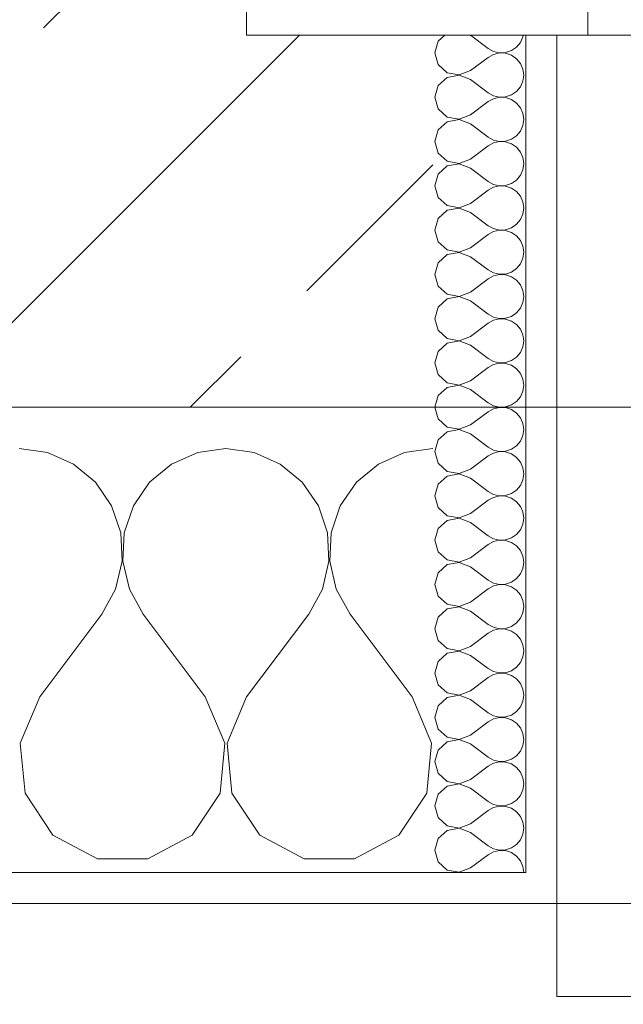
# Model space of a CAD drawing. Header units: metres. Extents: x -4 to 100, y -11 to 17.
# Tile 295 of 656: x 33.467 to 33.661, y -0.188 to 0.13. Entities that reach past the tile are written whole.
import ezdxf

# ---------------------------------------------------------------- set-up
doc = ezdxf.new("R2010")
doc.units = ezdxf.units.M
doc.header["$MEASUREMENT"] = 0
doc.linetypes.add('Strichlinie eng', pattern=[0.115, 0.075, -0.04])
doc.linetypes.add('Wipeout_Contour', pattern=[1, 0, -1])
for name, color, linetype in [('152 - Bemaßung_ Beschriftung.Ausbau', 7, 'Continuous'), ('603 - Struktur.Bodenplatte_ Decke Roh', 7, 'Continuous'), ('604 - Struktur.Wand Aussen', 7, 'Continuous')]:
    doc.layers.add(name, color=color, linetype=linetype)
doc.styles.add('ERSTELLTER_STIL_2', font='txt')
doc.dimstyles.new('ERSTELLTER_STIL__3', dxfattribs={"dimtxt": 0.1, "dimasz": 0.0532, "dimexe": 0.18, "dimexo": 0.0625, "dimgap": 0, "dimtad": 1, "dimzin": 0, "dimdsep": 46, "dimtxsty": 'ERSTELLTER_STIL_2', "dimblk": 'ARROWHEAD_2', "dimblk1": 'ARROWHEAD_2', "dimblk2": 'ARROWHEAD_2', "dimcen": 0.09, "dimse1": 1, "dimse2": 1, "dimclrd": 7, "dimclre": 7, "dimclrt": 7, "dimazin": 0, "dimtfac": 1, "dimtdec": 4, "dimtmove": 0, "dimatfit": 3, "dimfxl": 1, "dimtolj": 1, "dimtzin": 0, "dimarcsym": 0})
doc.dimstyles.new('ERSTELLTER_STIL__4', dxfattribs={"dimtxt": 0.1, "dimasz": 0.0532, "dimexe": 0.18, "dimexo": 0.0625, "dimgap": 0, "dimtad": 1, "dimzin": 0, "dimdsep": 46, "dimtxsty": 'ERSTELLTER_STIL_2', "dimblk": 'ARROWHEAD_2', "dimblk1": 'ARROWHEAD_2', "dimblk2": 'ARROWHEAD_2', "dimcen": 0.09, "dimse1": 1, "dimse2": 1, "dimclrd": 7, "dimclre": 7, "dimclrt": 7, "dimazin": 0, "dimtfac": 1, "dimtdec": 4, "dimtmove": 2, "dimatfit": 3, "dimfxl": 1, "dimtolj": 1, "dimtzin": 0, "dimarcsym": 0})
doc.dimstyles.new('ERSTELLTER_STIL__5', dxfattribs={"dimtxt": 0.1, "dimasz": 0.0532, "dimexe": 0.18, "dimexo": 0.0625, "dimgap": 0, "dimtad": 1, "dimtih": 1, "dimtoh": 1, "dimzin": 0, "dimdsep": 46, "dimtxsty": 'ERSTELLTER_STIL_2', "dimblk": 'ARROWHEAD_2', "dimblk1": 'ARROWHEAD_2', "dimblk2": 'ARROWHEAD_2', "dimcen": 0.09, "dimse1": 1, "dimse2": 1, "dimclrd": 7, "dimclre": 7, "dimclrt": 7, "dimazin": 0, "dimtfac": 1, "dimtdec": 4, "dimtmove": 0, "dimatfit": 3, "dimfxl": 1, "dimtolj": 1, "dimtzin": 0, "dimarcsym": 0})
pattern_1 = [(0, (0, 0), (0, 0.08660254), [0, -0.05]), (0, (0.025, 0.0433), (0, 0.08660254), [0, -0.05])]

# ---------------------------------------------------------------- blocks, each defined once
blk = doc.blocks.new('*X126')
at = {"layer": '604 - Struktur.Wand Aussen', "color": 7, "linetype": 'Continuous', "lineweight": 5}
for p, q in [((33.47578, -0.0096), (33.46667, -0.00833)), ((33.53333, -0.00833), (33.52422, -0.0096)), ((33.54244, -0.0096), (33.53333, -0.00833)), ((33.6, -0.00833), (33.59089, -0.0096)), ((33.48419, -0.01331), (33.47578, -0.0096)), ((33.52422, -0.0096), (33.51581, -0.01331)), ((33.55086, -0.01331), (33.54244, -0.0096)), ((33.59089, -0.0096), (33.58248, -0.01331)), ((33.49127, -0.01918), (33.48419, -0.01331)), ((33.51581, -0.01331), (33.50873, -0.01918)), ((33.55794, -0.01918), (33.55086, -0.01331)), ((33.58248, -0.01331), (33.57539, -0.01918)), ((33.49648, -0.02676), (33.49127, -0.01918)), ((33.50873, -0.01918), (33.50352, -0.02676)), ((33.56315, -0.02676), (33.55794, -0.01918)), ((33.57539, -0.01918), (33.57019, -0.02676)), ((33.49942, -0.03547), (33.49648, -0.02676)), ((33.50352, -0.02676), (33.50058, -0.03547)), ((33.56609, -0.03547), (33.56315, -0.02676)), ((33.57019, -0.02676), (33.56725, -0.03547)), ((33.49987, -0.04466), (33.49942, -0.03547)), ((33.50058, -0.03547), (33.50013, -0.04466)), ((33.56653, -0.04466), (33.56609, -0.03547)), ((33.56725, -0.03547), (33.5668, -0.04466)), ((33.49778, -0.05362), (33.49987, -0.04466)), ((33.50013, -0.04466), (33.50222, -0.05362)), ((33.56445, -0.05362), (33.56653, -0.04466)), ((33.5668, -0.04466), (33.56888, -0.05362)), ((33.49333, -0.06167), (33.49778, -0.05362)), ((33.50222, -0.05362), (33.50667, -0.06167)), ((33.56, -0.06167), (33.56445, -0.05362)), ((33.56888, -0.05362), (33.57333, -0.06167)), ((33.47333, -0.08833), (33.49333, -0.06167)), ((33.52667, -0.08833), (33.50667, -0.06167)), ((33.54, -0.08833), (33.56, -0.06167)), ((33.59333, -0.08833), (33.57333, -0.06167)), ((33.47333, -0.08833), (33.46705, -0.1033)), ((33.53295, -0.1033), (33.52667, -0.08833)), ((33.54, -0.08833), (33.53371, -0.1033)), ((33.59962, -0.1033), (33.59333, -0.08833)), ((33.46705, -0.1033), (33.46858, -0.11947)), ((33.53142, -0.11947), (33.53295, -0.1033)), ((33.53371, -0.1033), (33.53525, -0.11947)), ((33.59808, -0.11947), (33.59962, -0.1033)), ((33.46858, -0.11947), (33.47757, -0.13299)), ((33.52243, -0.13299), (33.53142, -0.11947)), ((33.53525, -0.11947), (33.54424, -0.13299)), ((33.5891, -0.13299), (33.59808, -0.11947)), ((33.47757, -0.13299), (33.49188, -0.14066)), ((33.50812, -0.14066), (33.52243, -0.13299)), ((33.54424, -0.13299), (33.55855, -0.14066)), ((33.57479, -0.14066), (33.5891, -0.13299)), ((33.49188, -0.14066), (33.50812, -0.14066)), ((33.55855, -0.14066), (33.57479, -0.14066))]:
    blk.add_line(p, q, dxfattribs=at)
blk = doc.blocks.new('*X135')
at = {"layer": '604 - Struktur.Wand Aussen', "color": 7, "linetype": 'Continuous', "lineweight": 5}
for p, q in [((33.60392, 0.125), (33.60178, 0.12304)), ((33.61214, 0.125), (33.61786, 0.12071)), ((33.62822, 0.12267), (33.62901, 0.12448)), ((33.62901, 0.12448), (33.62909, 0.125)), ((33.60178, 0.12304), (33.60071, 0.11929)), ((33.61786, 0.12071), (33.61958, 0.11976)), ((33.62534, 0.12004), (33.62696, 0.12116)), ((33.62696, 0.12116), (33.62822, 0.12267)), ((33.60071, 0.11929), (33.60178, 0.11553)), ((33.61214, 0.11357), (33.61786, 0.11786)), ((33.61958, 0.11881), (33.61786, 0.11786)), ((33.61958, 0.11976), (33.6215, 0.11931)), ((33.6215, 0.11926), (33.61958, 0.11881)), ((33.6215, 0.11931), (33.62347, 0.11941)), ((33.62347, 0.11916), (33.6215, 0.11926)), ((33.62347, 0.11941), (33.62534, 0.12004)), ((33.62534, 0.11853), (33.62347, 0.11916)), ((33.62696, 0.11742), (33.62534, 0.11853)), ((33.60178, 0.11553), (33.60466, 0.1129)), ((33.62822, 0.1159), (33.62696, 0.11742)), ((33.62901, 0.11409), (33.62822, 0.1159)), ((33.60466, 0.11139), (33.60178, 0.10876)), ((33.60466, 0.1129), (33.6085, 0.11217)), ((33.6085, 0.11211), (33.60466, 0.11139)), ((33.6085, 0.11217), (33.61214, 0.11357)), ((33.61214, 0.11071), (33.6085, 0.11211)), ((33.62929, 0.11214), (33.62901, 0.11409)), ((33.62901, 0.11019), (33.62929, 0.11214)), ((33.60178, 0.10876), (33.60071, 0.105)), ((33.61214, 0.11071), (33.61786, 0.10643)), ((33.62696, 0.10687), (33.62822, 0.10839)), ((33.62822, 0.10839), (33.62901, 0.11019)), ((33.60071, 0.105), (33.60178, 0.10124)), ((33.61786, 0.10643), (33.61958, 0.10547)), ((33.61958, 0.10547), (33.6215, 0.10503)), ((33.6215, 0.10497), (33.61958, 0.10453)), ((33.6215, 0.10503), (33.62347, 0.10512)), ((33.62347, 0.10488), (33.6215, 0.10497)), ((33.62347, 0.10512), (33.62534, 0.10575)), ((33.62534, 0.10425), (33.62347, 0.10488)), ((33.62534, 0.10575), (33.62696, 0.10687)), ((33.61214, 0.09929), (33.61786, 0.10357)), ((33.61958, 0.10453), (33.61786, 0.10357)), ((33.62696, 0.10313), (33.62534, 0.10425)), ((33.62822, 0.10161), (33.62696, 0.10313)), ((33.60178, 0.10124), (33.60466, 0.09861)), ((33.60466, 0.09861), (33.6085, 0.09789)), ((33.6085, 0.09789), (33.61214, 0.09929)), ((33.62901, 0.09981), (33.62822, 0.10161)), ((33.62929, 0.09786), (33.62901, 0.09981)), ((33.60466, 0.0971), (33.60178, 0.09447)), ((33.6085, 0.09783), (33.60466, 0.0971)), ((33.61214, 0.09643), (33.6085, 0.09783)), ((33.61214, 0.09643), (33.61786, 0.09214)), ((33.62822, 0.0941), (33.62901, 0.09591)), ((33.62901, 0.09591), (33.62929, 0.09786)), ((33.60178, 0.09447), (33.60071, 0.09071)), ((33.61786, 0.09214), (33.61958, 0.09119)), ((33.62534, 0.09147), (33.62696, 0.09258)), ((33.62696, 0.09258), (33.62822, 0.0941)), ((33.60071, 0.09071), (33.60178, 0.08696)), ((33.61214, 0.085), (33.61786, 0.08929)), ((33.61958, 0.09024), (33.61786, 0.08929)), ((33.61958, 0.09119), (33.6215, 0.09074)), ((33.6215, 0.09069), (33.61958, 0.09024)), ((33.6215, 0.09074), (33.62347, 0.09084)), ((33.62347, 0.09059), (33.6215, 0.09069)), ((33.62347, 0.09084), (33.62534, 0.09147)), ((33.62534, 0.08996), (33.62347, 0.09059)), ((33.62696, 0.08884), (33.62534, 0.08996)), ((33.60178, 0.08696), (33.60466, 0.08433)), ((33.62822, 0.08733), (33.62696, 0.08884)), ((33.62901, 0.08552), (33.62822, 0.08733)), ((33.60466, 0.08282), (33.60178, 0.08018)), ((33.60466, 0.08433), (33.6085, 0.0836)), ((33.6085, 0.08354), (33.60466, 0.08282)), ((33.6085, 0.0836), (33.61214, 0.085)), ((33.61214, 0.08214), (33.6085, 0.08354)), ((33.62929, 0.08357), (33.62901, 0.08552)), ((33.62901, 0.08162), (33.62929, 0.08357)), ((33.60178, 0.08018), (33.60071, 0.07643)), ((33.61214, 0.08214), (33.61786, 0.07786)), ((33.62696, 0.0783), (33.62822, 0.07982)), ((33.62822, 0.07982), (33.62901, 0.08162)), ((33.60071, 0.07643), (33.60178, 0.07267)), ((33.61786, 0.07786), (33.61958, 0.0769)), ((33.61958, 0.0769), (33.6215, 0.07646)), ((33.6215, 0.0764), (33.61958, 0.07595)), ((33.6215, 0.07646), (33.62347, 0.07655)), ((33.62347, 0.0763), (33.6215, 0.0764)), ((33.62347, 0.07655), (33.62534, 0.07718)), ((33.62534, 0.07567), (33.62347, 0.0763)), ((33.62534, 0.07718), (33.62696, 0.0783)), ((33.61214, 0.07071), (33.61786, 0.075)), ((33.61958, 0.07595), (33.61786, 0.075)), ((33.62696, 0.07456), (33.62534, 0.07567)), ((33.62822, 0.07304), (33.62696, 0.07456)), ((33.62901, 0.07124), (33.62822, 0.07304)), ((33.60178, 0.07267), (33.60466, 0.07004)), ((33.60466, 0.07004), (33.6085, 0.06931)), ((33.6085, 0.06931), (33.61214, 0.07071)), ((33.62929, 0.06929), (33.62901, 0.07124)), ((33.60466, 0.06853), (33.60178, 0.0659)), ((33.6085, 0.06926), (33.60466, 0.06853)), ((33.61214, 0.06786), (33.6085, 0.06926)), ((33.61214, 0.06786), (33.61786, 0.06357)), ((33.62822, 0.06553), (33.62901, 0.06733)), ((33.62901, 0.06733), (33.62929, 0.06929)), ((33.60178, 0.0659), (33.60071, 0.06214)), ((33.61786, 0.06357), (33.61958, 0.06262)), ((33.62534, 0.0629), (33.62696, 0.06401)), ((33.62696, 0.06401), (33.62822, 0.06553)), ((33.60071, 0.06214), (33.60178, 0.05839)), ((33.61214, 0.05643), (33.61786, 0.06071)), ((33.61958, 0.06167), (33.61786, 0.06071)), ((33.61958, 0.06262), (33.6215, 0.06217)), ((33.6215, 0.06211), (33.61958, 0.06167)), ((33.6215, 0.06217), (33.62347, 0.06227)), ((33.62347, 0.06202), (33.6215, 0.06211)), ((33.62347, 0.06227), (33.62534, 0.0629)), ((33.62534, 0.06139), (33.62347, 0.06202)), ((33.62696, 0.06027), (33.62534, 0.06139)), ((33.60178, 0.05839), (33.60466, 0.05575)), ((33.62822, 0.05876), (33.62696, 0.06027)), ((33.62901, 0.05695), (33.62822, 0.05876)), ((33.60466, 0.05425), (33.60178, 0.05161)), ((33.60466, 0.05575), (33.6085, 0.05503)), ((33.6085, 0.05497), (33.60466, 0.05425)), ((33.6085, 0.05503), (33.61214, 0.05643)), ((33.61214, 0.05357), (33.6085, 0.05497)), ((33.62929, 0.055), (33.62901, 0.05695)), ((33.62901, 0.05305), (33.62929, 0.055)), ((33.60178, 0.05161), (33.60071, 0.04786)), ((33.61214, 0.05357), (33.61786, 0.04929)), ((33.62696, 0.04973), (33.62822, 0.05124)), ((33.62822, 0.05124), (33.62901, 0.05305)), ((33.60071, 0.04786), (33.60178, 0.0441)), ((33.61786, 0.04929), (33.61958, 0.04833)), ((33.61958, 0.04833), (33.6215, 0.04789)), ((33.6215, 0.04783), (33.61958, 0.04738)), ((33.6215, 0.04789), (33.62347, 0.04798)), ((33.62347, 0.04773), (33.6215, 0.04783)), ((33.62347, 0.04798), (33.62534, 0.04861)), ((33.62534, 0.0471), (33.62347, 0.04773)), ((33.62534, 0.04861), (33.62696, 0.04973)), ((33.61214, 0.04214), (33.61786, 0.04643)), ((33.61958, 0.04738), (33.61786, 0.04643)), ((33.62696, 0.04599), (33.62534, 0.0471)), ((33.62822, 0.04447), (33.62696, 0.04599)), ((33.62901, 0.04267), (33.62822, 0.04447)), ((33.60178, 0.0441), (33.60466, 0.04147)), ((33.60466, 0.04147), (33.6085, 0.04074)), ((33.6085, 0.04074), (33.61214, 0.04214)), ((33.62929, 0.04071), (33.62901, 0.04267)), ((33.60466, 0.03996), (33.60178, 0.03733)), ((33.6085, 0.04069), (33.60466, 0.03996)), ((33.61214, 0.03929), (33.6085, 0.04069)), ((33.61214, 0.03929), (33.61786, 0.035)), ((33.62822, 0.03696), (33.62901, 0.03876)), ((33.62901, 0.03876), (33.62929, 0.04071)), ((33.60178, 0.03733), (33.60071, 0.03357)), ((33.61786, 0.035), (33.61958, 0.03405)), ((33.62534, 0.03433), (33.62696, 0.03544)), ((33.62696, 0.03544), (33.62822, 0.03696)), ((33.60071, 0.03357), (33.60178, 0.02982)), ((33.61214, 0.02786), (33.61786, 0.03214)), ((33.61958, 0.0331), (33.61786, 0.03214)), ((33.61958, 0.03405), (33.6215, 0.0336)), ((33.6215, 0.03354), (33.61958, 0.0331)), ((33.6215, 0.0336), (33.62347, 0.0337)), ((33.62347, 0.03345), (33.6215, 0.03354)), ((33.62347, 0.0337), (33.62534, 0.03433)), ((33.62534, 0.03282), (33.62347, 0.03345)), ((33.62696, 0.0317), (33.62534, 0.03282)), ((33.60178, 0.02982), (33.60466, 0.02718)), ((33.62822, 0.03018), (33.62696, 0.0317)), ((33.62901, 0.02838), (33.62822, 0.03018)), ((33.60466, 0.02567), (33.60178, 0.02304)), ((33.60466, 0.02718), (33.6085, 0.02646)), ((33.6085, 0.0264), (33.60466, 0.02567)), ((33.6085, 0.02646), (33.61214, 0.02786)), ((33.61214, 0.025), (33.6085, 0.0264)), ((33.62929, 0.02643), (33.62901, 0.02838)), ((33.62901, 0.02448), (33.62929, 0.02643)), ((33.60178, 0.02304), (33.60071, 0.01929)), ((33.61214, 0.025), (33.61786, 0.02071)), ((33.62696, 0.02116), (33.62822, 0.02267)), ((33.62822, 0.02267), (33.62901, 0.02448)), ((33.60071, 0.01929), (33.60178, 0.01553)), ((33.61786, 0.02071), (33.61958, 0.01976)), ((33.61958, 0.01976), (33.6215, 0.01931)), ((33.6215, 0.01926), (33.61958, 0.01881)), ((33.6215, 0.01931), (33.62347, 0.01941)), ((33.62347, 0.01916), (33.6215, 0.01926)), ((33.62347, 0.01941), (33.62534, 0.02004)), ((33.62534, 0.01853), (33.62347, 0.01916)), ((33.62534, 0.02004), (33.62696, 0.02116)), ((33.61214, 0.01357), (33.61786, 0.01786)), ((33.61958, 0.01881), (33.61786, 0.01786)), ((33.62696, 0.01742), (33.62534, 0.01853)), ((33.62822, 0.0159), (33.62696, 0.01742)), ((33.62901, 0.01409), (33.62822, 0.0159)), ((33.60178, 0.01553), (33.60466, 0.0129)), ((33.60466, 0.0129), (33.6085, 0.01217)), ((33.6085, 0.01217), (33.61214, 0.01357)), ((33.62929, 0.01214), (33.62901, 0.01409)), ((33.60466, 0.01139), (33.60178, 0.00876)), ((33.6085, 0.01211), (33.60466, 0.01139)), ((33.61214, 0.01071), (33.6085, 0.01211)), ((33.61214, 0.01071), (33.61786, 0.00643)), ((33.62822, 0.00839), (33.62901, 0.01019)), ((33.62901, 0.01019), (33.62929, 0.01214)), ((33.60178, 0.00876), (33.60071, 0.005)), ((33.61786, 0.00643), (33.61958, 0.00547)), ((33.62534, 0.00575), (33.62696, 0.00687)), ((33.62696, 0.00687), (33.62822, 0.00839)), ((33.60071, 0.005), (33.60178, 0.00124)), ((33.61214, -0.00071), (33.61786, 0.00357)), ((33.61958, 0.00453), (33.61786, 0.00357)), ((33.61958, 0.00547), (33.6215, 0.00503)), ((33.6215, 0.00497), (33.61958, 0.00453)), ((33.6215, 0.00503), (33.62347, 0.00512)), ((33.62347, 0.00488), (33.6215, 0.00497)), ((33.62347, 0.00512), (33.62534, 0.00575)), ((33.62534, 0.00425), (33.62347, 0.00488)), ((33.62696, 0.00313), (33.62534, 0.00425)), ((33.60178, 0.00124), (33.60466, -0.00139)), ((33.62822, 0.00161), (33.62696, 0.00313)), ((33.62901, -0.00019), (33.62822, 0.00161)), ((33.60466, -0.0029), (33.60178, -0.00553)), ((33.60466, -0.00139), (33.6085, -0.00211)), ((33.6085, -0.00217), (33.60466, -0.0029)), ((33.6085, -0.00211), (33.61214, -0.00071)), ((33.61214, -0.00357), (33.6085, -0.00217)), ((33.62929, -0.00214), (33.62901, -0.00019)), ((33.62901, -0.00409), (33.62929, -0.00214)), ((33.60178, -0.00553), (33.60071, -0.00929)), ((33.61214, -0.00357), (33.61786, -0.00786)), ((33.62696, -0.00742), (33.62822, -0.0059)), ((33.62822, -0.0059), (33.62901, -0.00409)), ((33.60071, -0.00929), (33.60178, -0.01304)), ((33.61786, -0.00786), (33.61958, -0.00881)), ((33.61958, -0.00881), (33.6215, -0.00926)), ((33.6215, -0.00931), (33.61958, -0.00976)), ((33.6215, -0.00926), (33.62347, -0.00916)), ((33.62347, -0.00941), (33.6215, -0.00931)), ((33.62347, -0.00916), (33.62534, -0.00853)), ((33.62534, -0.01004), (33.62347, -0.00941)), ((33.62534, -0.00853), (33.62696, -0.00742)), ((33.61214, -0.015), (33.61786, -0.01071)), ((33.61958, -0.00976), (33.61786, -0.01071)), ((33.62696, -0.01116), (33.62534, -0.01004)), ((33.62822, -0.01267), (33.62696, -0.01116)), ((33.62901, -0.01448), (33.62822, -0.01267)), ((33.60178, -0.01304), (33.60466, -0.01567)), ((33.60466, -0.01567), (33.6085, -0.0164)), ((33.6085, -0.0164), (33.61214, -0.015)), ((33.62929, -0.01643), (33.62901, -0.01448)), ((33.60466, -0.01718), (33.60178, -0.01982)), ((33.6085, -0.01646), (33.60466, -0.01718)), ((33.61214, -0.01786), (33.6085, -0.01646)), ((33.61214, -0.01786), (33.61786, -0.02214)), ((33.62822, -0.02018), (33.62901, -0.01838)), ((33.62901, -0.01838), (33.62929, -0.01643)), ((33.60178, -0.01982), (33.60071, -0.02357)), ((33.61786, -0.02214), (33.61958, -0.0231)), ((33.62534, -0.02282), (33.62696, -0.0217)), ((33.62696, -0.0217), (33.62822, -0.02018)), ((33.60071, -0.02357), (33.60178, -0.02733)), ((33.61214, -0.02929), (33.61786, -0.025)), ((33.61958, -0.02405), (33.61786, -0.025)), ((33.61958, -0.0231), (33.6215, -0.02354)), ((33.6215, -0.0236), (33.61958, -0.02405)), ((33.6215, -0.02354), (33.62347, -0.02345)), ((33.62347, -0.0237), (33.6215, -0.0236)), ((33.62347, -0.02345), (33.62534, -0.02282)), ((33.62534, -0.02433), (33.62347, -0.0237)), ((33.62696, -0.02544), (33.62534, -0.02433)), ((33.60178, -0.02733), (33.60466, -0.02996)), ((33.62822, -0.02696), (33.62696, -0.02544)), ((33.62901, -0.02876), (33.62822, -0.02696)), ((33.60466, -0.03147), (33.60178, -0.0341)), ((33.60466, -0.02996), (33.6085, -0.03069)), ((33.6085, -0.03074), (33.60466, -0.03147)), ((33.6085, -0.03069), (33.61214, -0.02929)), ((33.61214, -0.03214), (33.6085, -0.03074)), ((33.62929, -0.03071), (33.62901, -0.02876)), ((33.62901, -0.03267), (33.62929, -0.03071)), ((33.60178, -0.0341), (33.60071, -0.03786)), ((33.61214, -0.03214), (33.61786, -0.03643)), ((33.62696, -0.03599), (33.62822, -0.03447)), ((33.62822, -0.03447), (33.62901, -0.03267)), ((33.60071, -0.03786), (33.60178, -0.04161)), ((33.61786, -0.03643), (33.61958, -0.03738)), ((33.61958, -0.03738), (33.6215, -0.03783)), ((33.6215, -0.03789), (33.61958, -0.03833)), ((33.6215, -0.03783), (33.62347, -0.03773)), ((33.62347, -0.03798), (33.6215, -0.03789)), ((33.62347, -0.03773), (33.62534, -0.0371)), ((33.62534, -0.03861), (33.62347, -0.03798)), ((33.62534, -0.0371), (33.62696, -0.03599)), ((33.61214, -0.04357), (33.61786, -0.03929)), ((33.61958, -0.03833), (33.61786, -0.03929)), ((33.62696, -0.03973), (33.62534, -0.03861)), ((33.62822, -0.04124), (33.62696, -0.03973)), ((33.62901, -0.04305), (33.62822, -0.04124)), ((33.60178, -0.04161), (33.60466, -0.04425)), ((33.60466, -0.04425), (33.6085, -0.04497)), ((33.6085, -0.04497), (33.61214, -0.04357)), ((33.62929, -0.045), (33.62901, -0.04305)), ((33.60466, -0.04575), (33.60178, -0.04839)), ((33.6085, -0.04503), (33.60466, -0.04575)), ((33.61214, -0.04643), (33.6085, -0.04503)), ((33.61214, -0.04643), (33.61786, -0.05071)), ((33.62822, -0.04876), (33.62901, -0.04695)), ((33.62901, -0.04695), (33.62929, -0.045)), ((33.60178, -0.04839), (33.60071, -0.05214)), ((33.61786, -0.05071), (33.61958, -0.05167)), ((33.62534, -0.05139), (33.62696, -0.05027)), ((33.62696, -0.05027), (33.62822, -0.04876)), ((33.60071, -0.05214), (33.60178, -0.0559)), ((33.61214, -0.05786), (33.61786, -0.05357)), ((33.61958, -0.05262), (33.61786, -0.05357)), ((33.61958, -0.05167), (33.6215, -0.05211)), ((33.6215, -0.05217), (33.61958, -0.05262)), ((33.6215, -0.05211), (33.62347, -0.05202)), ((33.62347, -0.05227), (33.6215, -0.05217)), ((33.62347, -0.05202), (33.62534, -0.05139)), ((33.62534, -0.0529), (33.62347, -0.05227)), ((33.62696, -0.05401), (33.62534, -0.0529)), ((33.60178, -0.0559), (33.60466, -0.05853)), ((33.62822, -0.05553), (33.62696, -0.05401)), ((33.62901, -0.05733), (33.62822, -0.05553)), ((33.60466, -0.06004), (33.60178, -0.06267)), ((33.60466, -0.05853), (33.6085, -0.05926)), ((33.6085, -0.05931), (33.60466, -0.06004)), ((33.6085, -0.05926), (33.61214, -0.05786)), ((33.61214, -0.06071), (33.6085, -0.05931)), ((33.62929, -0.05929), (33.62901, -0.05733)), ((33.62901, -0.06124), (33.62929, -0.05929)), ((33.60178, -0.06267), (33.60071, -0.06643)), ((33.61214, -0.06071), (33.61786, -0.065)), ((33.62696, -0.06456), (33.62822, -0.06304)), ((33.62822, -0.06304), (33.62901, -0.06124)), ((33.60071, -0.06643), (33.60178, -0.07018)), ((33.61786, -0.065), (33.61958, -0.06595)), ((33.61958, -0.06595), (33.6215, -0.0664)), ((33.6215, -0.06646), (33.61958, -0.0669)), ((33.6215, -0.0664), (33.62347, -0.0663)), ((33.62347, -0.06655), (33.6215, -0.06646)), ((33.62347, -0.0663), (33.62534, -0.06567)), ((33.62534, -0.06718), (33.62347, -0.06655)), ((33.62534, -0.06567), (33.62696, -0.06456)), ((33.61214, -0.07214), (33.61786, -0.06786)), ((33.61958, -0.0669), (33.61786, -0.06786)), ((33.62696, -0.0683), (33.62534, -0.06718)), ((33.62822, -0.06982), (33.62696, -0.0683)), ((33.62901, -0.07162), (33.62822, -0.06982)), ((33.60178, -0.07018), (33.60466, -0.07282)), ((33.60466, -0.07282), (33.6085, -0.07354)), ((33.6085, -0.07354), (33.61214, -0.07214)), ((33.62929, -0.07357), (33.62901, -0.07162)), ((33.60466, -0.07433), (33.60178, -0.07696)), ((33.6085, -0.0736), (33.60466, -0.07433)), ((33.61214, -0.075), (33.6085, -0.0736)), ((33.61214, -0.075), (33.61786, -0.07929)), ((33.62822, -0.07733), (33.62901, -0.07552)), ((33.62901, -0.07552), (33.62929, -0.07357)), ((33.60178, -0.07696), (33.60071, -0.08071)), ((33.61786, -0.07929), (33.61958, -0.08024)), ((33.62534, -0.07996), (33.62696, -0.07884)), ((33.62696, -0.07884), (33.62822, -0.07733)), ((33.60071, -0.08071), (33.60178, -0.08447)), ((33.61214, -0.08643), (33.61786, -0.08214)), ((33.61958, -0.08119), (33.61786, -0.08214)), ((33.61958, -0.08024), (33.6215, -0.08069)), ((33.6215, -0.08074), (33.61958, -0.08119)), ((33.6215, -0.08069), (33.62347, -0.08059)), ((33.62347, -0.08084), (33.6215, -0.08074)), ((33.62347, -0.08059), (33.62534, -0.07996)), ((33.62534, -0.08147), (33.62347, -0.08084)), ((33.62696, -0.08258), (33.62534, -0.08147)), ((33.60178, -0.08447), (33.60466, -0.0871)), ((33.62822, -0.0841), (33.62696, -0.08258)), ((33.62901, -0.08591), (33.62822, -0.0841)), ((33.60466, -0.08861), (33.60178, -0.09124)), ((33.60466, -0.0871), (33.6085, -0.08783)), ((33.6085, -0.08789), (33.60466, -0.08861)), ((33.6085, -0.08783), (33.61214, -0.08643)), ((33.61214, -0.08929), (33.6085, -0.08789)), ((33.62929, -0.08786), (33.62901, -0.08591)), ((33.62901, -0.08981), (33.62929, -0.08786)), ((33.60178, -0.09124), (33.60071, -0.095)), ((33.61214, -0.08929), (33.61786, -0.09357)), ((33.62696, -0.09313), (33.62822, -0.09161)), ((33.62822, -0.09161), (33.62901, -0.08981)), ((33.60071, -0.095), (33.60178, -0.09876)), ((33.61786, -0.09357), (33.61958, -0.09453)), ((33.61958, -0.09453), (33.6215, -0.09497)), ((33.6215, -0.09503), (33.61958, -0.09547)), ((33.6215, -0.09497), (33.62347, -0.09488)), ((33.62347, -0.09512), (33.6215, -0.09503)), ((33.62347, -0.09488), (33.62534, -0.09425)), ((33.62534, -0.09575), (33.62347, -0.09512)), ((33.62534, -0.09425), (33.62696, -0.09313)), ((33.61214, -0.10071), (33.61786, -0.09643)), ((33.61958, -0.09547), (33.61786, -0.09643)), ((33.62696, -0.09687), (33.62534, -0.09575)), ((33.62822, -0.09839), (33.62696, -0.09687)), ((33.62901, -0.10019), (33.62822, -0.09839)), ((33.60178, -0.09876), (33.60466, -0.10139)), ((33.60466, -0.10139), (33.6085, -0.10211)), ((33.6085, -0.10211), (33.61214, -0.10071)), ((33.62929, -0.10214), (33.62901, -0.10019)), ((33.60466, -0.1029), (33.60178, -0.10553)), ((33.6085, -0.10217), (33.60466, -0.1029)), ((33.61214, -0.10357), (33.6085, -0.10217)), ((33.61214, -0.10357), (33.61786, -0.10786)), ((33.62822, -0.1059), (33.62901, -0.10409)), ((33.62901, -0.10409), (33.62929, -0.10214)), ((33.60178, -0.10553), (33.60071, -0.10929)), ((33.61786, -0.10786), (33.61958, -0.10881)), ((33.62534, -0.10853), (33.62696, -0.10742)), ((33.62696, -0.10742), (33.62822, -0.1059)), ((33.60071, -0.10929), (33.60178, -0.11304)), ((33.61214, -0.115), (33.61786, -0.11071)), ((33.61958, -0.10976), (33.61786, -0.11071)), ((33.61958, -0.10881), (33.6215, -0.10926)), ((33.6215, -0.10931), (33.61958, -0.10976)), ((33.6215, -0.10926), (33.62347, -0.10916)), ((33.62347, -0.10941), (33.6215, -0.10931)), ((33.62347, -0.10916), (33.62534, -0.10853)), ((33.62534, -0.11004), (33.62347, -0.10941)), ((33.62696, -0.11116), (33.62534, -0.11004)), ((33.60178, -0.11304), (33.60466, -0.11567)), ((33.62822, -0.11267), (33.62696, -0.11116)), ((33.62901, -0.11448), (33.62822, -0.11267)), ((33.60466, -0.11718), (33.60178, -0.11982)), ((33.60466, -0.11567), (33.6085, -0.1164)), ((33.6085, -0.11646), (33.60466, -0.11718)), ((33.6085, -0.1164), (33.61214, -0.115)), ((33.61214, -0.11786), (33.6085, -0.11646)), ((33.62929, -0.11643), (33.62901, -0.11448)), ((33.62901, -0.11838), (33.62929, -0.11643)), ((33.60178, -0.11982), (33.60071, -0.12357)), ((33.61214, -0.11786), (33.61786, -0.12214)), ((33.62696, -0.1217), (33.62822, -0.12018)), ((33.62822, -0.12018), (33.62901, -0.11838)), ((33.60071, -0.12357), (33.60178, -0.12733)), ((33.61786, -0.12214), (33.61958, -0.1231)), ((33.61958, -0.1231), (33.6215, -0.12354)), ((33.6215, -0.1236), (33.61958, -0.12405)), ((33.6215, -0.12354), (33.62347, -0.12345)), ((33.62347, -0.1237), (33.6215, -0.1236)), ((33.62347, -0.12345), (33.62534, -0.12282)), ((33.62534, -0.12433), (33.62347, -0.1237)), ((33.62534, -0.12282), (33.62696, -0.1217)), ((33.61214, -0.12929), (33.61786, -0.125)), ((33.61958, -0.12405), (33.61786, -0.125)), ((33.62696, -0.12544), (33.62534, -0.12433)), ((33.62822, -0.12696), (33.62696, -0.12544)), ((33.62901, -0.12876), (33.62822, -0.12696)), ((33.60178, -0.12733), (33.60466, -0.12996)), ((33.60466, -0.12996), (33.6085, -0.13069)), ((33.6085, -0.13069), (33.61214, -0.12929)), ((33.62929, -0.13071), (33.62901, -0.12876)), ((33.60466, -0.13147), (33.60178, -0.1341)), ((33.6085, -0.13074), (33.60466, -0.13147)), ((33.61214, -0.13214), (33.6085, -0.13074)), ((33.61214, -0.13214), (33.61786, -0.13643)), ((33.62822, -0.13447), (33.62901, -0.13267)), ((33.62901, -0.13267), (33.62929, -0.13071)), ((33.60178, -0.1341), (33.60071, -0.13786)), ((33.61786, -0.13643), (33.61958, -0.13738)), ((33.62534, -0.1371), (33.62696, -0.13599)), ((33.62696, -0.13599), (33.62822, -0.13447)), ((33.60071, -0.13786), (33.60178, -0.14161)), ((33.61214, -0.14357), (33.61786, -0.13929)), ((33.61958, -0.13833), (33.61786, -0.13929)), ((33.61958, -0.13738), (33.6215, -0.13783)), ((33.6215, -0.13789), (33.61958, -0.13833)), ((33.6215, -0.13783), (33.62347, -0.13773)), ((33.62347, -0.13798), (33.6215, -0.13789)), ((33.62347, -0.13773), (33.62534, -0.1371)), ((33.62534, -0.13861), (33.62347, -0.13798)), ((33.62696, -0.13973), (33.62534, -0.13861)), ((33.60178, -0.14161), (33.60466, -0.14425)), ((33.62822, -0.14124), (33.62696, -0.13973)), ((33.62901, -0.14305), (33.62822, -0.14124)), ((33.60466, -0.14425), (33.6085, -0.14497)), ((33.6085, -0.14497), (33.61214, -0.14357)), ((33.62929, -0.145), (33.62901, -0.14305))]:
    blk.add_line(p, q, dxfattribs=at)
blk = doc.blocks.new('*D221')
at = {"layer": '152 - Bemaßung_ Beschriftung.Ausbau', "color": 7, "linetype": 'Continuous', "lineweight": 5}
for p, q in [((36.20155, 0.02521), (36.27155, -0.01521)), ((36.23655, -0.02923), (36.23655, 0.005))]:
    blk.add_line(p, q, dxfattribs=at)
at = {"layer": '152 - Bemaßung_ Beschriftung.Ausbau', "color": 7, "lineweight": 5, "insert": (36.21655, -0.167), "char_height": 0.1, "attachment_point": 7, "rotation": 90, "style": 'ERSTELLTER_STIL_2'}
blk.add_mtext('\\A1;{\\pql;\\fArial|b0|i0|c0|p38;12}', dxfattribs=at)
blk = doc.blocks.new('ARROWHEAD_2')
at = {"color": 0, "linetype": 'Continuous', "lineweight": 0}
for p, q in [((-0.3781, -0.655), (0.3781, 0.655)), ((0, 0), (-1, 0))]:
    blk.add_line(p, q, dxfattribs=at)
blk = doc.blocks.new('*D222')
at = {"layer": '152 - Bemaßung_ Beschriftung.Ausbau', "color": 7, "linetype": 'Continuous', "lineweight": 5}
for p, q in [((36.20155, 0.02521), (36.27155, -0.01521)), ((36.23655, -0.02923), (36.23655, 0.005))]:
    blk.add_line(p, q, dxfattribs=at)
blk = doc.blocks.new('*D223')
at = {"layer": '152 - Bemaßung_ Beschriftung.Ausbau', "color": 7, "linetype": 'Continuous', "lineweight": 5}
for p, q in [((36.20155, 0.14521), (36.27155, 0.10479)), ((36.28905, 0.125), (36.18405, 0.125)), ((36.23655, 0.005), (36.23655, 0.125)), ((36.20155, 0.02521), (36.27155, -0.01521)), ((36.28905, 0.005), (36.18405, 0.005)), ((36.23655, -0.02923), (36.23655, 0.005))]:
    blk.add_line(p, q, dxfattribs=at)
blk = doc.blocks.new('*D224')
at = {"layer": '152 - Bemaßung_ Beschriftung.Ausbau', "color": 7, "linetype": 'Continuous', "lineweight": 5}
for p, q in [((36.27155, 0.22479), (36.20155, 0.26521)), ((36.28905, 0.245), (36.18405, 0.245)), ((36.23655, 0.125), (36.23655, 0.245)), ((36.20155, 0.14521), (36.27155, 0.10479)), ((36.28905, 0.125), (36.18405, 0.125))]:
    blk.add_line(p, q, dxfattribs=at)
blk = doc.blocks.new('*D459')
at = {"layer": '152 - Bemaßung_ Beschriftung.Ausbau', "color": 7, "linetype": 'Continuous', "lineweight": 5}
for p, q in [((32.34, -4.1125), (32.34, -4.0075)), ((29.96021, -4.025), (29.91979, -4.095)), ((32.36021, -4.025), (32.31979, -4.095)), ((29.94, -4.06), (32.34, -4.06)), ((32.34, -4.06), (33.54, -4.06))]:
    blk.add_line(p, q, dxfattribs=at)
at = {"layer": '152 - Bemaßung_ Beschriftung.Ausbau', "color": 7, "lineweight": 5, "char_height": 0.1, "attachment_point": 7, "style": 'ERSTELLTER_STIL_2'}
for s, insert in [('\\A1;{\\pql;\\fArial|b0|i0|c0|p38;2,40}', (31.00697, -4.04)), ('\\A1;{\\pql;\\fArial|b0|i0|c0|p38;2,01}', (31.00697, -4.18))]:
    blk.add_mtext(s, dxfattribs=dict(at, insert=insert))
blk = doc.blocks.new('*D460')
at = {"layer": '152 - Bemaßung_ Beschriftung.Ausbau', "color": 7, "linetype": 'Continuous', "lineweight": 5}
for p, q in [((33.54, -4.1125), (33.54, -4.0075)), ((32.36021, -4.025), (32.31979, -4.095)), ((33.56021, -4.025), (33.51979, -4.095)), ((32.34, -4.06), (33.54, -4.06)), ((33.54, -4.06), (35.94, -4.06))]:
    blk.add_line(p, q, dxfattribs=at)
at = {"layer": '152 - Bemaßung_ Beschriftung.Ausbau', "color": 7, "lineweight": 5, "insert": (32.80697, -4.04), "char_height": 0.1, "attachment_point": 7, "style": 'ERSTELLTER_STIL_2'}
blk.add_mtext('\\A1;{\\pql;\\fArial|b0|i0|c0|p38;1,20}', dxfattribs=at)
blk = doc.blocks.new('*D461')
at = {"layer": '152 - Bemaßung_ Beschriftung.Ausbau', "color": 7, "linetype": 'Continuous', "lineweight": 5}
for p, q in [((35.94, -4.1125), (35.94, -4.0075)), ((33.56021, -4.025), (33.51979, -4.095)), ((35.96021, -4.025), (35.91979, -4.095)), ((33.54, -4.06), (35.94, -4.06)), ((35.94, -4.06), (37.14, -4.06))]:
    blk.add_line(p, q, dxfattribs=at)
at = {"layer": '152 - Bemaßung_ Beschriftung.Ausbau', "color": 7, "lineweight": 5, "char_height": 0.1, "attachment_point": 7, "style": 'ERSTELLTER_STIL_2'}
for s, insert in [('\\A1;{\\pql;\\fArial|b0|i0|c0|p38;2,40}', (34.60697, -4.04)), ('\\A1;{\\pql;\\fArial|b0|i0|c0|p38;2,01}', (34.60697, -4.18))]:
    blk.add_mtext(s, dxfattribs=dict(at, insert=insert))
blk = doc.blocks.new('*D494')
at = {"layer": '152 - Bemaßung_ Beschriftung.Ausbau', "color": 7, "linetype": 'Continuous', "lineweight": 5}
for p, q in [((29.41997, -4.6125), (29.41997, -4.5075)), ((29.28018, -4.525), (29.23977, -4.595)), ((29.44018, -4.525), (29.39977, -4.595)), ((29.25997, -4.56), (29.41997, -4.56)), ((29.41997, -4.56), (36.45999, -4.56))]:
    blk.add_line(p, q, dxfattribs=at)
blk = doc.blocks.new('*D495')
at = {"layer": '152 - Bemaßung_ Beschriftung.Ausbau', "color": 7, "linetype": 'Continuous', "lineweight": 5}
for p, q in [((36.45999, -4.6125), (36.45999, -4.5075)), ((29.44018, -4.525), (29.39977, -4.595)), ((36.4802, -4.525), (36.43978, -4.595)), ((29.41997, -4.56), (36.45999, -4.56)), ((36.45999, -4.56), (36.59999, -4.56))]:
    blk.add_line(p, q, dxfattribs=at)
at = {"layer": '152 - Bemaßung_ Beschriftung.Ausbau', "color": 7, "lineweight": 5, "char_height": 0.1, "attachment_point": 7, "style": 'ERSTELLTER_STIL_2'}
for s, insert in [('\\A1;{\\pql;\\fArial|b0|i0|c0|p38;7,04}', (32.73107, -4.54)), ('\\A1;{\\pql;\\fArial|b0|i0|c0|p38;14}', (36.28799, -4.54))]:
    blk.add_mtext(s, dxfattribs=dict(at, insert=insert))
blk = doc.blocks.new('*D539')
at = {"layer": '152 - Bemaßung_ Beschriftung.Ausbau', "color": 7, "linetype": 'Continuous', "lineweight": 5}
for p, q in [((33.07999, -5.1125), (33.07999, -5.0075)), ((32.8002, -5.025), (32.75978, -5.095)), ((33.1002, -5.025), (33.05978, -5.095)), ((32.77999, -5.06), (33.07999, -5.06)), ((33.07999, -5.06), (36.37999, -5.06))]:
    blk.add_line(p, q, dxfattribs=at)
at = {"layer": '152 - Bemaßung_ Beschriftung.Ausbau', "color": 7, "lineweight": 5, "insert": (32.8541, -5.04), "char_height": 0.1, "attachment_point": 7, "style": 'ERSTELLTER_STIL_2'}
blk.add_mtext('\\A1;{\\pql;\\fArial|b0|i0|c0|p38;30}', dxfattribs=at)
blk = doc.blocks.new('*D540')
at = {"layer": '152 - Bemaßung_ Beschriftung.Ausbau', "color": 7, "linetype": 'Continuous', "lineweight": 5}
for p, q in [((36.37999, -5.1125), (36.37999, -5.0075)), ((33.1002, -5.025), (33.05978, -5.095)), ((36.4002, -5.025), (36.35978, -5.095)), ((33.07999, -5.06), (36.37999, -5.06)), ((36.37999, -5.06), (36.67999, -5.06))]:
    blk.add_line(p, q, dxfattribs=at)
at = {"layer": '152 - Bemaßung_ Beschriftung.Ausbau', "color": 7, "lineweight": 5, "insert": (34.59696, -5.04), "char_height": 0.1, "attachment_point": 7, "style": 'ERSTELLTER_STIL_2'}
blk.add_mtext('\\A1;{\\pql;\\fArial|b0|i0|c0|p38;3,30}', dxfattribs=at)
blk = doc.blocks.new('*D562')
at = {"layer": '152 - Bemaßung_ Beschriftung.Ausbau', "color": 7, "linetype": 'Continuous', "lineweight": 5}
for p, q in [((-0.165, -6.1125), (-0.165, -6.0075)), ((62.42503, -6.1125), (62.42503, -6.0075)), ((-0.14479, -6.025), (-0.18521, -6.095)), ((62.40482, -6.095), (62.44523, -6.025)), ((-0.19923, -6.06), (-0.165, -6.06)), ((-0.165, -6.06), (62.42503, -6.06)), ((62.42503, -6.06), (62.45926, -6.06))]:
    blk.add_line(p, q, dxfattribs=at)
at = {"layer": '152 - Bemaßung_ Beschriftung.Ausbau', "color": 7, "lineweight": 5, "insert": (30.95904, -6.04), "char_height": 0.1, "attachment_point": 7, "style": 'ERSTELLTER_STIL_2'}
blk.add_mtext('\\A1;{\\pql;\\fArial|b0|i0|c0|p38;62,59}', dxfattribs=at)
blk = doc.blocks.new('*D712')
at = {"layer": '152 - Bemaßung_ Beschriftung.Ausbau', "color": 7, "linetype": 'Continuous', "lineweight": 5}
for p, q in [((45.74533, 0.02521), (45.81533, -0.01521)), ((45.78033, -0.07), (45.78033, 0.005)), ((45.74533, -0.04979), (45.81533, -0.09021)), ((45.83283, -0.07), (45.72783, -0.07))]:
    blk.add_line(p, q, dxfattribs=at)
at = {"color": 254, "linetype": 'Wipeout_Contour', "lineweight": 0, "ltscale": 182.403055}
blk.add_wipeout([(45.66937, -0.10529), (45.66937, 0.06354), (45.52651, 0.06354), (45.52651, -0.10529)], dxfattribs=at).dxf.layer = '152 - Bemaßung_ Beschriftung.Ausbau'
blk = doc.blocks.new('*D713')
at = {"layer": '152 - Bemaßung_ Beschriftung.Ausbau', "color": 7, "linetype": 'Continuous', "lineweight": 5}
for p, q in [((45.78033, 0.245), (45.78033, 3.72)), ((45.74533, 0.26521), (45.81533, 0.22479)), ((45.83283, 0.245), (45.72783, 0.245)), ((45.78033, 0.005), (45.78033, 0.245)), ((45.74533, 0.02521), (45.81533, -0.01521)), ((45.83283, 0.005), (45.72783, 0.005)), ((45.78033, -0.07), (45.78033, 0.005))]:
    blk.add_line(p, q, dxfattribs=at)
at = {"color": 254, "linetype": 'Wipeout_Contour', "lineweight": 0, "ltscale": 182.403055}
blk.add_wipeout([(45.66937, -0.10529), (45.66937, 0.06354), (45.52651, 0.06354), (45.52651, -0.10529)], dxfattribs=at).dxf.layer = '152 - Bemaßung_ Beschriftung.Ausbau'
at = {"color": 254, "linetype": 'Wipeout_Contour', "lineweight": 0, "ltscale": 182.853328}
blk.add_wipeout([(45.77908, 0.03036), (45.77908, 0.21964), (45.64158, 0.21964), (45.64158, 0.03036)], dxfattribs=at).dxf.layer = '152 - Bemaßung_ Beschriftung.Ausbau'
at = {"layer": '152 - Bemaßung_ Beschriftung.Ausbau', "color": 7, "lineweight": 5, "insert": (45.76033, 0.04911), "char_height": 0.1, "attachment_point": 7, "rotation": 90, "style": 'ERSTELLTER_STIL_2'}
blk.add_mtext('\\A1;{\\pql;\\fArial|b0|i0|c0|p38;24}', dxfattribs=at)
blk = doc.blocks.new('*D718')
at = {"layer": '152 - Bemaßung_ Beschriftung.Ausbau', "color": 7, "linetype": 'Continuous', "lineweight": 5}
for p, q in [((44.34121, 0.70998), (44.34121, 0.83998)), ((44.30621, 0.73019), (44.37621, 0.68977)), ((44.39371, 0.70998), (44.28871, 0.70998)), ((44.34121, 0.245), (44.34121, 0.70998)), ((44.30621, 0.26521), (44.37621, 0.22479)), ((44.39371, 0.245), (44.28871, 0.245)), ((44.34121, 0.21077), (44.34121, 0.245))]:
    blk.add_line(p, q, dxfattribs=at)
at = {"layer": '152 - Bemaßung_ Beschriftung.Ausbau', "color": 7, "lineweight": 5, "char_height": 0.1, "attachment_point": 7, "rotation": 90, "style": 'ERSTELLTER_STIL_2'}
for s, insert in [('\\A1;{\\pql;\\fArial|b0|i0|c0|p38;13}', (44.32121, 0.53798)), ('\\A1;{\\pql;\\fArial|b0|i0|c0|p38;46\\fArial|b0|i0|c0|p38;\\A1{\\H.66x;\\S5^  ;}}', (44.32286, 0.02291))]:
    blk.add_mtext(s, dxfattribs=dict(at, insert=insert))
blk = doc.blocks.new('*D747')
at = {"layer": '152 - Bemaßung_ Beschriftung.Ausbau', "color": 7, "linetype": 'Continuous', "lineweight": 5}
for p, q in [((-0.165, -5.6125), (-0.165, -5.5075)), ((43.74, -5.6125), (43.74, -5.5075)), ((-0.14479, -5.525), (-0.18521, -5.595)), ((43.76021, -5.525), (43.71979, -5.595)), ((-0.19923, -5.56), (-0.165, -5.56)), ((-0.165, -5.56), (43.74, -5.56)), ((43.74, -5.56), (43.89, -5.56))]:
    blk.add_line(p, q, dxfattribs=at)
at = {"layer": '152 - Bemaßung_ Beschriftung.Ausbau', "color": 7, "lineweight": 5, "char_height": 0.1, "attachment_point": 7, "style": 'ERSTELLTER_STIL_2'}
for s, insert in [('\\A1;{\\pql;\\fArial|b0|i0|c0|p38;43,90\\fArial|b0|i0|c0|p38;\\A1{\\H.66x;\\S5^  ;}}', (21.59149, -5.55941)), ('\\A1;{\\pql;\\fArial|b0|i0|c0|p38;15}', (43.73989, -5.5505))]:
    blk.add_mtext(s, dxfattribs=dict(at, insert=insert))

msp = doc.modelspace()

# ---------------------------------------------------------------- hatches: boundary and pattern name
at = {"layer": '604 - Struktur.Wand Aussen', "linetype": 'Continuous', "lineweight": 0, "true_color": 0x000000}
h = msp.add_hatch(dxfattribs=at)
h.set_pattern_fill('Beton__Stahlbeton_0001', color=18, style=0, pattern_type=2)
h.set_pattern_definition([(45, (0, 0), (-0.0848528, 0.0848528), []), (45, (-0.04243, 0.04243), (-0.0848528, 0.0848528), [0.09, -0.03])])
h.paths.add_polyline_path([(32.34, 0.125), (32.28, 0.125), (32.28, 0.005), (33.6, 0.005), (33.6, 0.125), (33.54, 0.125), (33.54, 0.195), (33.54, 0.245), (32.34, 0.245), (32.34, 0.195)])
h = msp.add_hatch(dxfattribs=at)
h.set_pattern_fill('Verputz_0001', color=18, style=0, pattern_type=2)
h.set_pattern_definition(pattern_1)
h.paths.add_polyline_path([(33.63, -0.155), (33.64, -0.155), (33.64, 0.125), (33.63, 0.125)])
h = msp.add_hatch(dxfattribs=at)
h.set_pattern_fill('Verputz_0001', color=18, style=0, pattern_type=2)
h.set_pattern_definition(pattern_1)
h.paths.add_polyline_path([(32.25, -0.155), (33.63, -0.155), (33.63, -0.145), (32.25, -0.145)])

# ---------------------------------------------------------------- linework, layer by layer
at = {"layer": '603 - Struktur.Bodenplatte_ Decke Roh', "color": 7, "linetype": 'Continuous', "lineweight": 18, "flags": 128}
msp.add_lwpolyline([(-0.015, 13.695), (-0.015, 0.005), (43.89, 0.005)], dxfattribs=at)
at = {"layer": '604 - Struktur.Wand Aussen', "color": 7, "linetype": 'Continuous', "lineweight": 13}
for p, q in [((33.54, 0.125), (33.54, 0.195)), ((33.54, 0.125), (33.54, 0.195)), ((33.54, 0.125), (33.54, 0.195)), ((33.65, 0.135), (33.65, 0.125)), ((33.54, 0.125), (33.6, 0.125)), ((33.65, 0.125), (33.54, 0.125)), ((33.54, 0.125), (33.6, 0.125)), ((33.54, 0.125), (33.6, 0.125)), ((34.2, 0.125), (33.65, 0.125)), ((32.28, 0.005), (33.6, 0.005))]:
    msp.add_line(p, q, dxfattribs=at)
at = {"layer": '604 - Struktur.Wand Aussen', "color": 7, "linetype": 'Continuous', "lineweight": 5}
for p, q in [((33.6, 0.125), (33.63, 0.125)), ((33.6, 0.125), (33.63, 0.125)), ((33.6, 0.125), (33.63, 0.125)), ((33.63, 0.125), (33.64, 0.125)), ((33.63, 0.125), (33.63, -0.145)), ((33.63, -0.145), (33.63, 0.125)), ((33.63, 0.125), (33.64, 0.125)), ((33.63, 0.125), (33.64, 0.125)), ((33.64, 0.005), (33.64, 0.125)), ((33.64, 0.005), (33.64, 0.125)), ((33.64, -0.005), (33.64, 0.005)), ((33.64, -0.005), (33.64, 0.005)), ((33.64, -0.145), (33.64, -0.005)), ((33.64, -0.145), (33.64, -0.005)), ((32.28, -0.145), (33.6, -0.145)), ((33.6, -0.145), (33.63, -0.145)), ((33.64, -0.155), (33.64, -0.145)), ((33.64, -0.155), (33.64, -0.145)), ((33.63, -0.155), (33.64, -0.155))]:
    msp.add_line(p, q, dxfattribs=at)
at = {"layer": '604 - Struktur.Wand Aussen', "color": 7, "linetype": 'Continuous', "lineweight": 9}
for p, q in [((33.64, -0.155), (33.64, -0.185)), ((33.64, -0.185), (35.84, -0.185))]:
    msp.add_line(p, q, dxfattribs=at)
at = {"layer": '604 - Struktur.Wand Aussen', "color": 7, "linetype": 'Strichlinie eng', "lineweight": 9}
msp.add_line((33.64, -0.155), (35.84, -0.155), dxfattribs=at)
at = {"layer": '604 - Struktur.Wand Aussen', "color": 7, "linetype": 'Continuous', "lineweight": 5, "flags": 128}
msp.add_lwpolyline([(32.25, -0.155), (33.63, -0.155)], dxfattribs=at)

# ---------------------------------------------------------------- block references
at = {"layer": '604 - Struktur.Wand Aussen', "color": 7, "lineweight": 18}
for name in ['*X135', '*X126']:
    msp.add_blockref(name, (0, 0), dxfattribs=at)

# ---------------------------------------------------------------- dimensions: what is measured, and where the dimension line sits
at = {"layer": '152 - Bemaßung_ Beschriftung.Ausbau', "color": 7, "linetype": 'Continuous', "lineweight": 5}
for base, p1, p2, picture, middle in [((36.45999, -4.56), (29.41997, 3.10974), (36.45999, 3.26424), '*D495', (32.86095, -4.49)), ((29.41997, -4.56), (29.25997, 3.10974), (29.41997, 3.10974), '*D494', (29.16421, -4.49)), ((33.07999, -5.06), (32.77999, 0.69998), (33.07999, 0.69998), '*D539', (32.93034, -4.99)), ((36.37999, -5.06), (33.07999, 0.69998), (36.37999, 0.69998), '*D540', (34.72684, -4.99)), ((32.34, -4.06), (29.94, 0.125), (32.34, 0.125), '*D459', (31.13685, -3.99)), ((33.54, -4.06), (32.34, 0.125), (33.54, 0.125), '*D460', (32.93685, -3.99)), ((35.94, -4.06), (33.54, 0.125), (35.94, 0.125), '*D461', (34.73685, -3.99)), ((62.42503, -6.06), (-0.165, -0.145), (62.42503, -0.145), '*D562', (31.12704, -5.99)), ((43.7400000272, -5.5599999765), (-0.165, -0.145), (43.7400000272, -0.145), '*D747', (21.8945452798, -5.4899999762))]:
    dim = msp.add_linear_dim(base=base, p1=p1, p2=p2, angle=0, dimstyle='ERSTELLTER_STIL__5', dxfattribs=at)
    dim.commit()
    dim.dimension.update_dxf_attribs({"geometry": picture, "text_midpoint": middle, "dimtype": 160})
for base, p1, p2, picture, middle in [((36.23655, 0.245), (35.94, 0.125), (22.1775, 0.245), '*D224', (36.16655, 0.34147)), ((36.23655, 0.125), (21.9375, 0.005), (35.94, 0.125), '*D223', (36.16655, -0.09077)), ((36.2365501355, 0.005), (21.9375, 0.005), (21.9375, 0.005), '*D221', (36.1665501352, 0.001853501)), ((36.2365501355, 0.005), (21.9375, 0.005), (21.9375, 0.005), '*D222', (36.1665501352, 0.001853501))]:
    dim = msp.add_linear_dim(base=base, p1=p1, p2=p2, angle=90, dimstyle='ERSTELLTER_STIL__3', dxfattribs=at)
    dim.commit()
    dim.dimension.update_dxf_attribs({"geometry": picture, "text_midpoint": middle, "dimtype": 160, "text_rotation": 90})

# ---------------------------------------------------------------- next in the draw order: dimensions: what is measured, and where the dimension line sits
dim = msp.add_linear_dim(base=(45.7803331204, 0.005), p1=(44.5850000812, -0.07), p2=(21.9375, 0.005), angle=90, dimstyle='ERSTELLTER_STIL__4', dxfattribs=at)
dim.commit()
dim.dimension.update_dxf_attribs({"geometry": '*D712', "text_midpoint": (45.5979383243, 0.089318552), "dimtype": 160, "text_rotation": 90})

# ---------------------------------------------------------------- next in the draw order: dimensions: what is measured, and where the dimension line sits
dim = msp.add_linear_dim(base=(45.78033, 0.245), p1=(21.9375, 0.005), p2=(22.1775, 0.245), angle=90, dimstyle='ERSTELLTER_STIL__3', dxfattribs=at)
dim.commit()
dim.dimension.update_dxf_attribs({"geometry": '*D713', "text_midpoint": (45.71033, 0.12535), "dimtype": 160, "text_rotation": 90})

# ---------------------------------------------------------------- next in the draw order: dimensions: what is measured, and where the dimension line sits
dim = msp.add_linear_dim(base=(44.34121, 0.70998), p1=(22.1775, 0.245), p2=(43.96499, 0.70998), angle=90, dimstyle='ERSTELLTER_STIL__3', dxfattribs=at)
dim.commit()
dim.dimension.update_dxf_attribs({"geometry": '*D718', "text_midpoint": (44.27121, 0.23421), "dimtype": 160, "text_rotation": 90})

doc.saveas('drawing.dxf')
